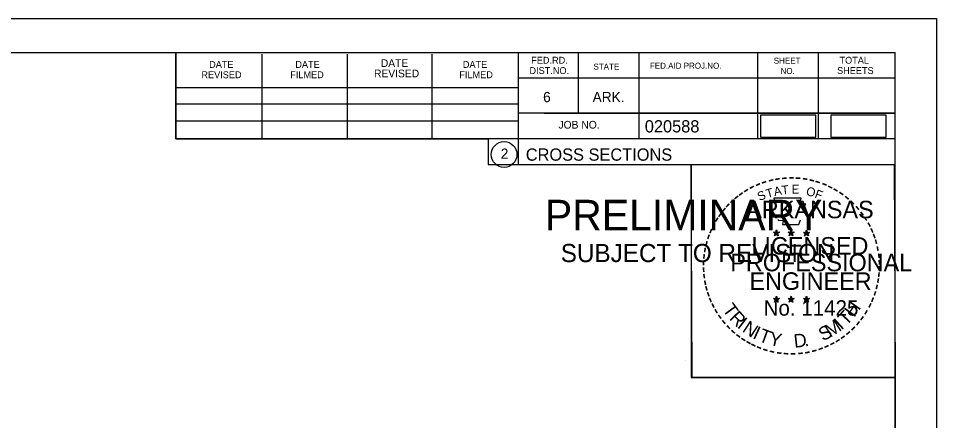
# Model space of a CAD drawing. Extents: x 1368968 to 1369915, y 377395 to 380381.
# Drawn here: x 1369809.7 to 1369914.7, y 379268.8 to 379314.7 of the extents above; entities that cross this region are included whole.
import ezdxf

# ---------------------------------------------------------------- set-up
doc = ezdxf.new("R2010")
doc.units = 0
for name, color, linetype in [('Default', 7, 'Continuous'), ('S_BRIDGE_ANNOT', 7, 'Continuous'), ('S_BUILDING_ANNOT', 7, 'Continuous'), ('S_CAL_CORNER', 7, 'Continuous'), ('S_DROP_INLET', 7, 'Continuous')]:
    doc.layers.add(name, color=color, linetype=linetype)

msp = doc.modelspace()

# ---------------------------------------------------------------- linework, layer by layer
at = {"layer": 'Default'}
for points in [[(1369894.57, 379301.16), (1369900.91, 379301.16), (1369900.91, 379303.68), (1369894.57, 379303.68)], [(1369902.59, 379301.16), (1369908.93, 379301.16), (1369908.93, 379303.68), (1369902.59, 379303.68)]]:
    msp.add_lwpolyline(points, close=True, dxfattribs=at)
at = {"layer": 'S_BRIDGE_ANNOT'}
for p, q in [((1369593.78, 379310.84), (1369909.96, 379310.84)), ((1369827.7, 379300.96), (1369827.7, 379310.84)), ((1369837.56, 379300.96), (1369837.56, 379310.64)), ((1369847.32, 379300.96), (1369847.32, 379310.64)), ((1369857, 379300.96), (1369857, 379310.64)), ((1369866.86, 379310.84), (1369866.86, 379298.04)), ((1369873.7, 379310.84), (1369873.7, 379303.9)), ((1369880.64, 379310.84), (1369880.64, 379300.96)), ((1369894.22, 379310.84), (1369894.22, 379300.96)), ((1369901.16, 379310.84), (1369901.16, 379300.96)), ((1369909.96, 379105.38), (1369909.96, 379310.84)), ((1369909.96, 379307.9), (1369866.86, 379307.9)), ((1369909.96, 379307.92), (1369909.96, 379307.92)), ((1369827.7, 379306.82), (1369866.86, 379306.82)), ((1369827.7, 379304.96), (1369866.86, 379304.96)), ((1369909.96, 379303.9), (1369866.86, 379303.9)), ((1369869.82, 379303.9), (1369909.96, 379303.9)), ((1369827.7, 379300.96), (1369827.7, 379303.02)), ((1369827.7, 379303.02), (1369866.86, 379303.02)), ((1369909.96, 379300.96), (1369827.7, 379300.96)), ((1369866.86, 379298.04), (1369909.96, 379298.04))]:
    msp.add_line(p, q, dxfattribs=at)
msp.add_circle((1369865.24, 379299.18), 1.47, dxfattribs=at)
at = {"layer": 'S_BUILDING_ANNOT'}
for p, q in [((1369896.39, 379290.55), (1369896.35, 379290.3)), ((1369896.39, 379290.19), (1369896.39, 379290.55)), ((1369896.39, 379290.55), (1369896.44, 379290.3)), ((1369898.06, 379290.55), (1369898.02, 379290.3)), ((1369898.06, 379290.19), (1369898.06, 379290.55)), ((1369898.06, 379290.55), (1369898.11, 379290.3)), ((1369896.04, 379290.3), (1369896.39, 379290.19)), ((1369896.04, 379290.3), (1369896.29, 379290.25)), ((1369896.04, 379290.3), (1369896.28, 379290.17)), ((1369896.17, 379289.89), (1369896.39, 379290.19)), ((1369896.17, 379289.89), (1369896.3, 379290.13)), ((1369896.17, 379289.89), (1369896.39, 379290.11)), ((1369896.74, 379290.3), (1369896.39, 379290.19)), ((1369896.6, 379289.89), (1369896.39, 379290.19)), ((1369896.6, 379289.89), (1369896.39, 379290.1)), ((1369896.74, 379290.3), (1369896.45, 379290.25)), ((1369896.6, 379289.89), (1369896.47, 379290.18)), ((1369896.74, 379290.3), (1369896.53, 379290.19)), ((1369897.71, 379290.3), (1369898.06, 379290.19)), ((1369897.71, 379290.3), (1369897.96, 379290.25)), ((1369897.71, 379290.3), (1369897.95, 379290.17)), ((1369897.84, 379289.89), (1369898.06, 379290.19)), ((1369897.84, 379289.89), (1369897.97, 379290.13)), ((1369897.84, 379289.89), (1369898.06, 379290.11)), ((1369898.41, 379290.3), (1369898.06, 379290.19)), ((1369898.27, 379289.89), (1369898.06, 379290.19)), ((1369898.27, 379289.89), (1369898.06, 379290.1)), ((1369898.41, 379290.3), (1369898.12, 379290.25)), ((1369898.27, 379289.89), (1369898.14, 379290.18)), ((1369898.41, 379290.3), (1369898.2, 379290.19)), ((1369899.48, 379290.28), (1369899.82, 379290.17)), ((1369899.48, 379290.28), (1369899.73, 379290.24)), ((1369899.48, 379290.28), (1369899.71, 379290.16)), ((1369899.61, 379289.88), (1369899.82, 379290.17)), ((1369899.61, 379289.88), (1369899.73, 379290.12)), ((1369899.61, 379289.88), (1369899.82, 379290.09)), ((1369899.82, 379290.54), (1369899.78, 379290.29)), ((1369899.82, 379290.17), (1369899.82, 379290.54)), ((1369899.82, 379290.54), (1369899.87, 379290.29)), ((1369900.17, 379290.28), (1369899.82, 379290.17)), ((1369900.04, 379289.88), (1369899.82, 379290.17)), ((1369900.04, 379289.88), (1369899.82, 379290.09)), ((1369900.17, 379290.28), (1369899.89, 379290.24)), ((1369900.04, 379289.88), (1369899.9, 379290.17)), ((1369900.17, 379290.28), (1369899.97, 379290.18)), ((1369896.04, 379282.72), (1369896.39, 379282.61)), ((1369896.04, 379282.72), (1369896.29, 379282.68)), ((1369896.04, 379282.72), (1369896.27, 379282.6)), ((1369896.17, 379282.32), (1369896.39, 379282.61)), ((1369896.17, 379282.32), (1369896.3, 379282.56)), ((1369896.17, 379282.32), (1369896.38, 379282.53)), ((1369896.39, 379282.98), (1369896.35, 379282.73)), ((1369896.6, 379282.32), (1369896.38, 379282.53)), ((1369896.39, 379282.61), (1369896.39, 379282.98)), ((1369896.39, 379282.98), (1369896.44, 379282.73)), ((1369896.73, 379282.72), (1369896.39, 379282.61)), ((1369896.6, 379282.32), (1369896.39, 379282.61)), ((1369896.73, 379282.72), (1369896.45, 379282.67)), ((1369896.6, 379282.32), (1369896.46, 379282.61)), ((1369896.73, 379282.72), (1369896.53, 379282.62)), ((1369897.71, 379282.72), (1369898.06, 379282.61)), ((1369897.71, 379282.72), (1369897.96, 379282.68)), ((1369897.71, 379282.72), (1369897.94, 379282.6)), ((1369897.84, 379282.32), (1369898.06, 379282.61)), ((1369897.84, 379282.32), (1369897.97, 379282.56)), ((1369897.84, 379282.32), (1369898.05, 379282.53)), ((1369898.06, 379282.98), (1369898.01, 379282.73)), ((1369898.27, 379282.32), (1369898.05, 379282.53)), ((1369898.06, 379282.61), (1369898.06, 379282.98)), ((1369898.06, 379282.98), (1369898.1, 379282.73)), ((1369898.4, 379282.72), (1369898.06, 379282.61)), ((1369898.27, 379282.32), (1369898.06, 379282.61)), ((1369898.4, 379282.72), (1369898.12, 379282.67)), ((1369898.27, 379282.32), (1369898.13, 379282.61)), ((1369898.4, 379282.72), (1369898.2, 379282.62)), ((1369899.47, 379282.71), (1369899.82, 379282.6)), ((1369899.47, 379282.71), (1369899.73, 379282.67)), ((1369899.47, 379282.71), (1369899.71, 379282.59)), ((1369899.61, 379282.31), (1369899.82, 379282.6)), ((1369899.61, 379282.31), (1369899.73, 379282.55)), ((1369899.61, 379282.31), (1369899.82, 379282.52)), ((1369899.82, 379282.97), (1369899.78, 379282.72)), ((1369899.82, 379282.6), (1369899.82, 379282.97)), ((1369899.82, 379282.97), (1369899.87, 379282.72)), ((1369900.17, 379282.71), (1369899.82, 379282.6)), ((1369900.04, 379282.31), (1369899.82, 379282.6)), ((1369900.04, 379282.31), (1369899.82, 379282.52)), ((1369900.17, 379282.71), (1369899.88, 379282.66)), ((1369900.04, 379282.31), (1369899.9, 379282.6)), ((1369900.17, 379282.71), (1369899.97, 379282.61))]:
    msp.add_line(p, q, dxfattribs=at)
for points in [[(1369896.08, 379294.17), (1369896.35, 379293.35)], [(1369899.59, 379293.25), (1369899.74, 379293.54), (1369899.05, 379293.51), (1369899.2, 379294.17), (1369896.08, 379294.17)], [(1369896.57, 379291.75), (1369896.57, 379291.66), (1369897.14, 379291.65), (1369897.08, 379291.17), (1369898.95, 379291.17), (1369899.15, 379291.71)], [(1369896.39, 379290.55), (1369896.6, 379289.89), (1369896.04, 379290.3), (1369896.74, 379290.3), (1369896.17, 379289.89), (1369896.39, 379290.55)], [(1369898.06, 379290.55), (1369898.27, 379289.89), (1369897.71, 379290.3), (1369898.41, 379290.3), (1369897.84, 379289.89), (1369898.06, 379290.55)], [(1369899.82, 379290.54), (1369900.04, 379289.88), (1369899.48, 379290.28), (1369900.17, 379290.28), (1369899.61, 379289.88), (1369899.82, 379290.54)], [(1369896.39, 379282.98), (1369896.6, 379282.32), (1369896.04, 379282.72), (1369896.73, 379282.72), (1369896.17, 379282.32), (1369896.39, 379282.98)], [(1369898.06, 379282.98), (1369898.27, 379282.32), (1369897.71, 379282.72), (1369898.4, 379282.72), (1369897.84, 379282.32), (1369898.06, 379282.98)], [(1369899.82, 379282.97), (1369900.04, 379282.31), (1369899.47, 379282.71), (1369900.17, 379282.71), (1369899.61, 379282.31), (1369899.82, 379282.97)]]:
    msp.add_lwpolyline(points, dxfattribs=at)
for centre, radius in [((1369896.39, 379290.18), 0.172), ((1369896.39, 379290.18), 0.145), ((1369896.39, 379290.18), 0.116), ((1369896.39, 379290.18), 0.0991), ((1369896.39, 379290.18), 0.0747), ((1369896.39, 379290.18), 0.0495), ((1369896.39, 379290.18), 0.0296), ((1369898.06, 379290.18), 0.172), ((1369898.06, 379290.18), 0.145), ((1369898.06, 379290.18), 0.116), ((1369898.06, 379290.18), 0.0991), ((1369898.06, 379290.18), 0.0747), ((1369898.06, 379290.18), 0.0495), ((1369898.06, 379290.18), 0.0296), ((1369899.82, 379290.17), 0.172), ((1369899.82, 379290.17), 0.145), ((1369899.82, 379290.17), 0.116), ((1369899.82, 379290.17), 0.0991), ((1369899.82, 379290.17), 0.0747), ((1369899.82, 379290.17), 0.0495), ((1369899.82, 379290.17), 0.0296), ((1369896.39, 379282.61), 0.172), ((1369896.39, 379282.61), 0.145), ((1369896.39, 379282.61), 0.116), ((1369896.39, 379282.61), 0.0991), ((1369896.39, 379282.61), 0.0747), ((1369896.39, 379282.61), 0.0495), ((1369896.39, 379282.61), 0.0296), ((1369898.05, 379282.61), 0.172), ((1369898.05, 379282.61), 0.145), ((1369898.05, 379282.61), 0.116), ((1369898.05, 379282.61), 0.0991), ((1369898.05, 379282.61), 0.0747), ((1369898.05, 379282.61), 0.0495), ((1369898.05, 379282.61), 0.0296), ((1369899.82, 379282.6), 0.172), ((1369899.82, 379282.6), 0.145), ((1369899.82, 379282.6), 0.116), ((1369899.82, 379282.6), 0.0991), ((1369899.82, 379282.6), 0.0747), ((1369899.82, 379282.6), 0.0495), ((1369899.82, 379282.6), 0.0296)]:
    msp.add_circle(centre, radius, dxfattribs=at)
at = {"layer": 'S_DROP_INLET'}
for p, q in [((1369581.38, 379314.74), (1369914.71, 379314.74)), ((1369885.99, 379275.59), (1369885.99, 379275.59))]:
    msp.add_line(p, q, dxfattribs=at)
for points in [[(1369581.37, 379314.74), (1369914.71, 379314.74), (1369914.71, 379101.4), (1369581.37, 379101.4)], [(1369827.7, 379310.84), (1369827.7, 379300.96), (1369863.43, 379300.96), (1369863.43, 379298.04), (1369886.63, 379298.04), (1369886.63, 379273.71), (1369909.96, 379273.71), (1369909.96, 379105.38), (1369593.78, 379105.38), (1369593.78, 379310.84)], [(1369886.63, 379298.04), (1369909.84, 379298.04), (1369909.96, 379273.71), (1369886.75, 379273.71)]]:
    msp.add_lwpolyline(points, close=True, dxfattribs=at)

# ---------------------------------------------------------------- texts
at = {"layer": 'S_BRIDGE_ANNOT'}
for s, height, p in [('DATE', 0.782, (1369831.5, 379309.08)), ('DATE', 0.782, (1369841.36, 379309.08)), ('DATE', 0.879, (1369851.14, 379309.18)), ('DATE', 0.782, (1369860.52, 379309.08)), ('FED.RD.', 0.782, (1369868.34, 379309.56)), ('STATE', 0.684, (1369875.46, 379308.88)), ('FED.AID PROJ.NO.', 0.684, (1369881.92, 379308.98)), ('SHEET', 0.684, (1369896.08, 379309.56)), ('TOTAL', 0.782, (1369903.6, 379309.56)), ('REVISED', 0.782, (1369830.62, 379307.9)), ('FILMED', 0.782, (1369840.78, 379307.9)), ('REVISED', 0.879, (1369850.36, 379308)), ('FILMED', 0.782, (1369860.12, 379307.9)), ('DIST.NO.', 0.782, (1369868.14, 379308.38)), ('NO.', 0.684, (1369896.86, 379308.38)), ('SHEETS', 0.782, (1369903.32, 379308.38)), ('6', 1.17, (1369869.7, 379305.16)), ('ARK.', 1.172, (1369875.36, 379305.16)), ('JOB NO.', 0.879, (1369871.46, 379302.14)), ('020588', 1.4, (1369881.33, 379301.7)), ('2', 1.17, (1369864.86, 379298.69)), ('CROSS SECTIONS', 1.4, (1369867.72, 379298.47))]:
    msp.add_text(s, height=height, rotation=360, dxfattribs=at).set_placement(p)
at = {"layer": 'S_BUILDING_ANNOT'}
for s, height, rotation, p in [('-', 1.6, 24.3072, (1369894.2, 379295.03)), ('-', 1.6, 19.1761, (1369894.83, 379295.3)), ('-', 1.6, 13.6301, (1369895.58, 379295.54)), ('-', 1.6, 10.2193, (1369896.26, 379295.7)), ('-', 1.6, 5.8968, (1369896.99, 379295.81)), ('-', 1.6, 0.1862, (1369897.76, 379295.89)), ('-', 1.6, 357.743, (1369898.48, 379295.87)), ('-', 1.6, 352.1617, (1369899.23, 379295.82)), ('-', 1.6, 347.2049, (1369899.95, 379295.7)), ('-', 1.6, 342.3362, (1369900.58, 379295.55)), ('-', 1.6, 337.8551, (1369901.32, 379295.33)), ('-', 1.6, 36.2317, (1369892.39, 379293.95)), ('-', 1.6, 34.0636, (1369892.97, 379294.35)), ('-', 1.6, 28.7918, (1369893.56, 379294.72)), ('S', 1, 21.594, (1369894.44, 379293.85)), ('T', 1, 16.4036, (1369895.35, 379294.18)), ('A', 1, 11.2132, (1369896.18, 379294.43)), ('T', 1, 6.0228, (1369897.03, 379294.6)), ('E', 1, 0.8323, (1369898.13, 379294.71)), ('O', 1, 350.4515, (1369899.74, 379294.5)), ('F', 1, 340.0707, (1369900.69, 379294.27)), ('-', 1.6, 334.1211, (1369901.95, 379295.05)), ('-', 1.6, 329.6409, (1369902.53, 379294.77)), ('-', 1.6, 325.8627, (1369903.17, 379294.41)), ('-', 1.6, 42.9622, (1369891.48, 379293.16)), ('-', 1.6, 38.9507, (1369891.91, 379293.57)), ('ARKANSAS', 2, 360, (1369892.94, 379291.89)), ('-', 1.6, 320.5297, (1369903.78, 379293.98)), ('-', 1.6, 315.5786, (1369904.38, 379293.5)), ('-', 1.6, 50.6142, (1369890.63, 379292.19)), ('-', 1.6, 48.423, (1369891.03, 379292.68)), ('-', 1.6, 309.8797, (1369904.95, 379292.95)), ('-', 1.6, 306.6522, (1369905.47, 379292.34)), ('-', 1.6, 58.0706, (1369889.89, 379291.1)), ('-', 1.6, 54.2325, (1369890.22, 379291.62)), ('-', 1.4, 303.6753, (1369905.96, 379291.78)), ('-', 1.6, 67.7743, (1369889.32, 379289.87)), ('-', 1.6, 62.8713, (1369889.58, 379290.48)), ('-', 1.6, 299.6684, (1369906.28, 379291.17)), ('-', 1.6, 294.6628, (1369906.6, 379290.56)), ('-', 1.6, 72.3945, (1369889.1, 379289.24)), ('LICENSED', 2, 360, (1369893.53, 379287.74)), ('DWB', 0.01, 360, (1369896.38, 379290.18)), ('DWB', 0.01, 360, (1369898.05, 379290.18)), ('DWB', 0.01, 360, (1369899.81, 379290.17)), ('-', 1.6, 290.5728, (1369906.86, 379289.98)), ('-', 1.6, 285.1233, (1369907.09, 379289.4)), ('-', 1.6, 81.2013, (1369888.77, 379287.82)), ('-', 1.6, 75.461, (1369888.9, 379288.53)), ('-', 1.6, 280.5493, (1369907.29, 379288.66)), ('-', 1.6, 85.1863, (1369888.69, 379287.12)), ('PROFESSIONAL', 2, 360, (1369891.11, 379285.83)), ('-', 1.6, 276.5962, (1369907.45, 379287.89)), ('-', 1.6, 89.0622, (1369888.67, 379286.42)), ('-', 1.6, 274.3301, (1369907.51, 379287.17)), ('-', 1.6, 269.9407, (1369907.55, 379286.54)), ('-', 1.6, 94.1959, (1369888.7, 379285.7)), ('-', 1.6, 98.9479, (1369888.78, 379285.03)), ('ENGINEER', 2, 360, (1369893.3, 379283.71)), ('-', 1.6, 263.5172, (1369907.53, 379285.87)), ('-', 1.6, 101.7149, (1369888.91, 379284.3)), ('-', 1.6, 255.7626, (1369907.35, 379284.54)), ('-', 1.6, 260.9953, (1369907.46, 379285.22)), ('-', 1.6, 105.4578, (1369889.07, 379283.7)), ('-', 1.6, 109.0874, (1369889.29, 379283.07)), ('-', 1.6, 252.8681, (1369907.17, 379283.82)), ('-', 1.6, 114.0643, (1369889.54, 379282.48)), ('-', 1.6, 115.7289, (1369889.85, 379281.86)), ('T', 1.54, 306.0406, (1369890.15, 379281.45)), ('No. 11425', 1.757, 360, (1369894.92, 379280.76)), ('DWB', 0.01, 360, (1369896.37, 379282.61)), ('DWB', 0.01, 360, (1369898.04, 379282.61)), ('DWB', 0.01, 360, (1369899.81, 379282.6)), ('H', 1.54, 54.6088, (1369905.27, 379280.49)), ('-', 1.6, 244.6197, (1369906.68, 379282.52)), ('-', 1.6, 247.8887, (1369906.94, 379283.15)), ('-', 1.6, 120.4471, (1369890.2, 379281.27)), ('R', 1.54, 314.005, (1369890.91, 379280.4)), ('T', 1.54, 46.6444, (1369904.38, 379279.54)), ('-', 1.6, 239.0712, (1369906.29, 379281.76)), ('-', 1.6, 125.8934, (1369890.61, 379280.71)), ('-', 1.6, 130.7181, (1369891.07, 379280.16)), ('I', 1.54, 321.9694, (1369891.81, 379279.47)), ('N', 1.54, 326.5002, (1369892.38, 379279)), ('M', 1.54, 32.6563, (1369902.53, 379278.22)), ('I', 1.54, 42.1136, (1369903.81, 379279.06)), ('-', 1.6, 231.2538, (1369905.46, 379280.55)), ('-', 1.6, 233.8452, (1369905.89, 379281.11)), ('-', 1.6, 134.2238, (1369891.59, 379279.61)), ('-', 1.6, 138.9338, (1369892.11, 379279.15)), ('I', 1.54, 335.3603, (1369893.58, 379278.21)), ('T', 1.54, 339.8912, (1369894.25, 379277.89)), ('S', 1.54, 26.9312, (1369901.69, 379277.81)), ('-', 1.6, 221.0851, (1369904.45, 379279.47)), ('-', 1.6, 225.7653, (1369904.98, 379279.98)), ('-', 1.6, 144.6463, (1369892.67, 379278.74)), ('-', 1.6, 148.0898, (1369893.23, 379278.37)), ('Y', 1.54, 347.8556, (1369895.46, 379277.44)), ('D', 1.54, 6.3969, (1369898.45, 379277.08)), ('-', 1.6, 212.2491, (1369903.37, 379278.61)), ('-', 1.6, 215.7363, (1369903.91, 379279)), ('-', 1.6, 151.5704, (1369893.81, 379278.05)), ('-', 1.6, 154.6002, (1369894.33, 379277.8)), ('-', 1.6, 158.5612, (1369894.95, 379277.55)), ('-', 1.6, 162.7983, (1369895.64, 379277.33)), ('.', 1.54, 13.7642, (1369899.64, 379277.21)), ('-', 1.6, 195.4743, (1369900.89, 379277.43)), ('-', 1.6, 200.7184, (1369901.57, 379277.68)), ('-', 1.6, 204.2516, (1369902.19, 379277.95)), ('-', 1.6, 207.3568, (1369902.81, 379278.27)), ('-', 1.6, 167.5555, (1369896.36, 379277.17)), ('-', 1.6, 173.1155, (1369897.13, 379277.06)), ('-', 1.6, 176.5183, (1369897.88, 379277.01)), ('-', 1.6, 181.5918, (1369898.62, 379277.03)), ('-', 1.6, 185.8167, (1369899.43, 379277.1)), ('-', 1.6, 191.2858, (1369900.16, 379277.23))]:
    msp.add_text(s, height=height, rotation=rotation, dxfattribs=at).set_placement(p)
at = {"layer": 'S_CAL_CORNER'}
for s, height, p in [('PRELIMINARY', 3.5, (1369869.91, 379290.5)), ('DWB', 0.01, (1369870.65, 379292.35)), ('SUBJECT TO REVISION', 2.0751, (1369871.72, 379286.88))]:
    msp.add_text(s, height=height, rotation=360, dxfattribs=at).set_placement(p)

doc.saveas('drawing.dxf')
